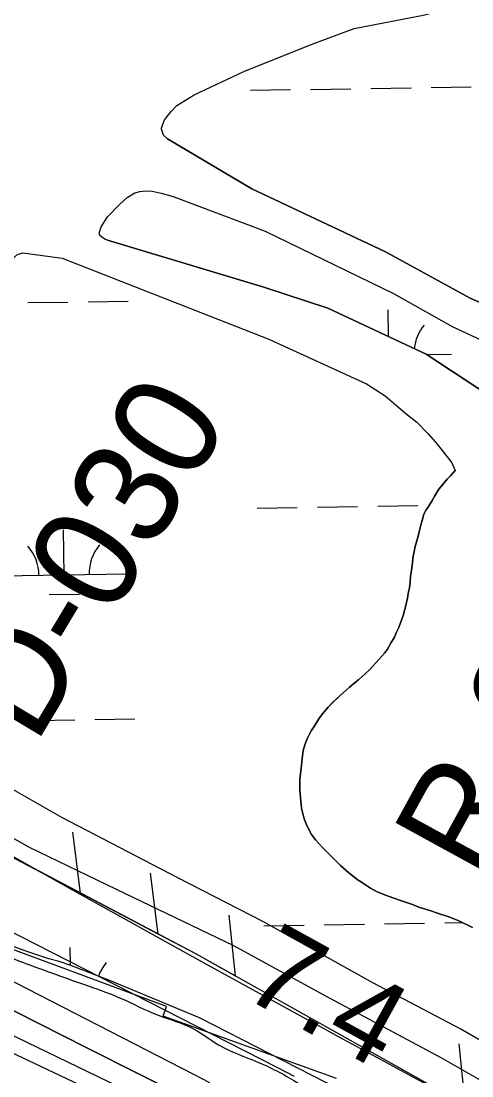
# Model space of a CAD drawing. Extents: x 3855477 to 3893699, y 299188 to 325115.
# Drawn here: x 3865019 to 3865378, y 315377 to 316217 of the extents above; entities that cross this region are included whole.
import ezdxf

# ---------------------------------------------------------------- set-up
doc = ezdxf.new("R2010")
doc.units = 0
for name, color, linetype in [('V-GRID-MAJR', 7, 'Continuous'), ('V-LEVE-TOET', 7, 'Continuous'), ('V-RIVR-EDGE', 7, 'Continuous'), ('V-RIVR-RANG', 7, 'Continuous'), ('V-RIVR-RANG-IDEN', 7, 'Continuous'), ('V-RRAP-FSHR', 7, 'Continuous'), ('V-RRAP-RVMT', 7, 'Continuous'), ('V-TOPO-DPTH', 7, 'Continuous'), ('V-TOPO-MINR', 7, 'Continuous'), ('V-TOPO-SHOR', 7, 'Continuous'), ('V-TOPO-WATR', 7, 'Continuous'), ('V-WETL-SWMP', 7, 'Continuous')]:
    doc.layers.add(name, color=color, linetype=linetype)

msp = doc.modelspace()

# ---------------------------------------------------------------- linework, layer by layer
at = {"layer": 'V-GRID-MAJR'}
msp.add_spline([(3865044.11, 304703.33), (3864995.66, 307731.42), (3864898.69, 313791.47), (3864801.73, 319851.51), (3864753.21, 322883.45)], degree=3, dxfattribs=at)
at = {"layer": 'V-LEVE-TOET'}
for points in [[(3865456.23, 315363.76), (3865368.76, 315414.02), (3865298.68, 315450.97), (3865211.6, 315499.64), (3865143.49, 315534.59), (3865051.23, 315582.51), (3864991.47, 315616.57)], [(3864941.99, 315605.93), (3865025.11, 315558.9), (3865094.43, 315525.54), (3865187.92, 315480.78), (3865261.15, 315440.61), (3865353.01, 315391.49), (3865428.99, 315348.11)]]:
    msp.add_lwpolyline(points, dxfattribs=at)
at = {"layer": 'V-RIVR-EDGE'}
msp.add_spline([(3862579.14, 316706.58), (3862618.94, 316682.57), (3862652.77, 316666.14), (3862683.04, 316656.5), (3862696.18, 316652.88), (3862701.35, 316646.89), (3862715.28, 316640.08), (3862730.01, 316634.47), (3862738.78, 316633.65), (3862748.32, 316626.05), (3862763.45, 316620.43), (3862771.01, 316614.84), (3862792.51, 316606.02), (3862806.84, 316598.81), (3862817.99, 316594.4), (3862834.31, 316586.78), (3862853.02, 316578.37), (3862861.77, 316570.77), (3862880.08, 316564.75), (3862890.05, 316564.73), (3862900.01, 316564.3), (3862907.58, 316561.49), (3862923.9, 316554.68), (3862944.6, 316544.66), (3862975.64, 316529.04), (3863008.68, 316511.03), (3863036.93, 316493.42), (3863051.26, 316484.22), (3863059.61, 316479.82), (3863073.14, 316469.42), (3863078.7, 316461.84), (3863091.04, 316455.43), (3863113.73, 316446.6), (3863137.23, 316440.57), (3863166.3, 316430.53), (3863183.42, 316425.71), (3863207.7, 316412.1), (3863228, 316399.69), (3863238.35, 316395.68), (3863252.68, 316390.47), (3863259.44, 316385.27), (3863266.6, 316378.08), (3863269.37, 316370.9), (3863279.32, 316363.3), (3863294.44, 316355.69), (3863309.17, 316346.89), (3863343, 316331.26), (3863355.34, 316322.06), (3863380.4, 316304.47), (3863423.37, 316277.26), (3863452.02, 316258.46), (3863472.72, 316247.65), (3863532.42, 316214.82), (3863576.2, 316192.79), (3863612.02, 316173.97), (3863662.97, 316147.94), (3863701.98, 316129.91), (3863762.09, 316101.46), (3863803.49, 316080.64), (3863847.67, 316056.62), (3863876.33, 316044.19), (3863896.63, 316031.79), (3863917.72, 316020.58), (3863971.85, 315991.35), (3864020.81, 315966.12), (3864054.23, 315946.51), (3864091.65, 315926.89), (3864114.73, 315913.68), (3864131.85, 315906.86), (3864146.97, 315897.66), (3864174.04, 315883.64), (3864183.18, 315874.06), (3864194.33, 315870.44), (3864207.47, 315866.82), (3864224.19, 315858.81), (3864239.32, 315850.4), (3864262.4, 315839.98), (3864273.56, 315837.17), (3864288.68, 315830.35), (3864303.82, 315827.93), (3864315.37, 315825.11), (3864338.47, 315817.08), (3864360.77, 315810.65), (3864391.41, 315792.24), (3864418.87, 315776.23), (3864435.97, 315762.24), (3864459.04, 315741.86), (3864510.37, 315709.85), (3864535.44, 315695.84), (3864548.97, 315685.44), (3864561.3, 315675.85), (3864568.85, 315666.66), (3864582.37, 315656.66), (3864595.1, 315647.07), (3864600.67, 315641.08), (3864607.02, 315633.09), (3864612.59, 315626.3), (3864620.15, 315622.69), (3864637.27, 315615.88), (3864659.57, 315609.05), (3864678.28, 315601.03), (3864697.4, 315595.4), (3864745.56, 315571.77), (3864769.85, 315563.74), (3864787.37, 315555.73), (3864811.24, 315540.52), (3864821.2, 315537.71), (3864833.16, 315537.68), (3864842.32, 315536.46), (3864849.48, 315531.26), (3864857.43, 315522.87), (3864872.16, 315516.86), (3864908, 315506.01), (3864925.13, 315500.39), (3864937.87, 315498.76), (3864948.62, 315491.56), (3864956.98, 315489.55), (3864964.15, 315487.54), (3865017.51, 315468.28), (3865068.47, 315449.82), (3865096.34, 315439.39), (3865128.59, 315424.96), (3865154.87, 315414.93), (3865175.96, 315401.73), (3865212.19, 315385.7), (3865243.63, 315368.48), (3865263.13, 315356.48), (3865277.85, 315348.07), (3865296.96, 315338.06), (3865316.47, 315331.24), (3865337.16, 315318.04), (3865369.39, 315298.43), (3865405.2, 315275.22), (3865431.87, 315259.61), (3865448.19, 315254), (3865473.66, 315238.39), (3865499.13, 315224.78), (3865515.06, 315217.96), (3865531.77, 315209.15), (3865549.68, 315199.54), (3865571.18, 315191.52), (3865609, 315173.09), (3865653.97, 315145.48), (3865693.76, 315123.07), (3865732.77, 315101.85), (3865776.94, 315077.43), (3865798.43, 315063.82), (3865826.69, 315046.62), (3865853.35, 315032.6), (3865883.2, 315017.39), (3865895.15, 315011.38), (3865904.29, 315003.78), (3865913.04, 314994.59), (3865919.8, 314990.19), (3865927.77, 314987.38), (3865939.71, 314983.37), (3865950.47, 314980.55), (3865961.62, 314976.54), (3865977.53, 314967.34), (3866028.88, 314942.9), (3866056.75, 314928.48), (3866076.64, 314915.28), (3866096.53, 314901.68), (3866120.41, 314888.47), (3866143.9, 314878.05), (3866161.41, 314867.25), (3866178.14, 314862.82), (3866201.24, 314856.79), (3866223.14, 314850.36), (3866245.83, 314837.55), (3866263.73, 314827.14), (3866282.84, 314818.72), (3866292.41, 314818.7), (3866300.78, 314818.28), (3866309.94, 314816.27), (3866326.66, 314808.65), (3866348.53, 314791.06), (3866360.08, 314786.25), (3866377.59, 314778.64), (3866387.55, 314775.02), (3866394.31, 314767.44), (3866401.87, 314762.24), (3866413.81, 314757.03), (3866423.36, 314751.42), (3866432.12, 314749.81), (3866437.69, 314746.21), (3866445.65, 314739.41), (3866454.4, 314732.22), (3866485.45, 314718.99), (3866510.53, 314708.56), (3866533.21, 314691.37), (3866541.97, 314691.35), (3866549.94, 314690.93), (3866556.31, 314686.53), (3866561.87, 314678.55), (3866573.8, 314670.15), (3866598.9, 314663.71), (3866631.14, 314649.28), (3866660.61, 314640.44), (3866694.86, 314628.4), (3866748.2, 314604.36), (3866780.45, 314591.52), (3866811.1, 314575.51), (3866846.93, 314561.47), (3866895.5, 314539.03), (3866932.13, 314524.59), (3866954.81, 314513.38), (3866988.26, 314500.54), (3867018.51, 314486.52), (3867041.2, 314475.3), (3867068.66, 314458.5), (3867097.31, 314440.09), (3867123.99, 314432.46), (3867147.11, 314433.2), (3867169.41, 314427.96), (3867197.28, 314417.13), (3867215.2, 314410.71), (3867238.69, 314401.49), (3867251.43, 314396.27), (3867258.61, 314395.86), (3867271.36, 314397.42), (3867288.1, 314397.78), (3867302.45, 314396.15), (3867345.46, 314385.28), (3867427.5, 314359.57), (3867438.25, 314357.95), (3867445.03, 314357.93), (3867453.42, 314369.47), (3867458.24, 314381.41), (3867462.26, 314395.75), (3867462.28, 314404.12), (3867460.7, 314411.7), (3867457.12, 314414.1), (3867450.75, 314416.11), (3867442.78, 314416.52), (3867438.8, 314420.12), (3867443.19, 314422.1), (3867451.58, 314428.06), (3867458.77, 314437.21), (3867459.58, 314442.79), (3867460, 314450.75), (3867463.6, 314455.13), (3867470.8, 314463.88), (3867472, 314469.46), (3867472.42, 314477.03), (3867471.64, 314485), (3867465.71, 314504.54), (3867463.75, 314514.51), (3867463.37, 314524.48), (3867464.21, 314541.21), (3867469.07, 314571.09), (3867474.67, 314579.84), (3867478.26, 314581.43), (3867485.04, 314582.61), (3867525.27, 314574.94), (3867536.02, 314568.93), (3867545.17, 314565.72), (3867555.14, 314566.49), (3867569.88, 314566.06), (3867581.03, 314559.65), (3867584.99, 314552.07), (3867591.75, 314543.69), (3867611.65, 314532.88), (3867627.95, 314518.09), (3867650.21, 314493.33), (3867659.75, 314484.93), (3867663.31, 314472.97), (3867663.27, 314455.43), (3867660.06, 314447.47), (3867647.3, 314446.31), (3867632.15, 314444.75), (3867612.61, 314438.42), (3867582.29, 314425.34)], degree=3, dxfattribs=at)
at = {"layer": 'V-RRAP-FSHR'}
for p, q in [((3865065.88, 315522.42), (3865059.76, 315570.87)), ((3865127.8, 315489.78), (3865121.68, 315538.23)), ((3865189.29, 315456.34), (3865184.4, 315504.93)), ((3865372.51, 315353.73), (3865367.62, 315402.31))]:
    msp.add_line(p, q, dxfattribs=at)
for points in [[(3866239.63, 314897.55), (3865860.02, 315098.53), (3865598.19, 315227.33), (3865158.25, 315473.73), (3864855.09, 315633.54), (3864567.38, 315789.95), (3864528.58, 315815.31), (3864457.84, 315882.7), (3864401.05, 315915.47), (3864176.19, 316006.97), (3864115.77, 316040.85), (3863978.28, 316124.08), (3863948.79, 316149.77), (3863903.03, 316175.01), (3863827.73, 316197.12), (3863791.61, 316214.71)], [(3865065.88, 315522.42), (3865003.96, 315555.07), (3864942.04, 315587.71)], [(3865127.8, 315489.78), (3865065.88, 315522.42)], [(3865189.29, 315456.34), (3865158.25, 315473.73), (3865127.8, 315489.78)]]:
    msp.add_lwpolyline(points, dxfattribs=at)
at = {"layer": 'V-RRAP-RVMT'}
for p, q in [((3865134.4, 315432.2), (3864998.01, 315482.75)), ((3865131.71, 315424.37), (3865134.4, 315432.2)), ((3865269.75, 315374.72), (3865131.71, 315424.37))]:
    msp.add_line(p, q, dxfattribs=at)
at = {"layer": 'V-TOPO-DPTH'}
for points in [[(3865236.26, 315376.42), (3865222.45, 315383.52), (3864570.14, 315716.34), (3864548.92, 315727.14), (3864527.68, 315737.9), (3864506.42, 315748.6), (3864485.13, 315759.28), (3864463.83, 315769.92), (3864442.53, 315780.55), (3864421.22, 315791.16), (3864399.9, 315801.76)], [(3864385.36, 315743.26), (3864413.79, 315728.8), (3864442.27, 315714.42), (3864470.78, 315700.1), (3864764.08, 315553.31), (3864840.82, 315514.87), (3864917.53, 315476.39), (3864994.22, 315437.85), (3865070.89, 315399.27), (3865155.35, 315356.72)], [(3864385.36, 315743.26), (3864413.79, 315728.8), (3864442.27, 315714.42), (3864470.78, 315700.1), (3864764.08, 315553.31), (3864840.82, 315514.87), (3864917.53, 315476.39), (3864994.22, 315437.85), (3865070.89, 315399.27), (3865155.35, 315356.72)], [(3865165.07, 315322.51), (3864584.96, 315596.95), (3864552.71, 315612.21), (3864520.46, 315627.47), (3864488.21, 315642.74), (3864455.96, 315658.02), (3864400.19, 315684.43)], [(3865165.07, 315322.51), (3864584.96, 315596.95), (3864552.71, 315612.21), (3864520.46, 315627.47), (3864488.21, 315642.74), (3864455.96, 315658.02), (3864400.19, 315684.43)]]:
    msp.add_lwpolyline(points, dxfattribs=at)
at = {"layer": 'V-TOPO-MINR'}
for points in [[(3865668.21, 315192.66), (3865293.13, 315396.23), (3865282.22, 315402.16), (3865271.31, 315408.1), (3865260.41, 315414.06), (3865249.52, 315420.03), (3865164.89, 315466.49), (3865111.76, 315495.83), (3865058.73, 315525.34), (3865005.84, 315555.11), (3864953.06, 315585.05), (3864551.32, 315814.27), (3864517, 315833.56), (3864482.51, 315852.55), (3864447.78, 315871.09), (3864412.89, 315889.33), (3863957.17, 316123.81)], [(3865169.06, 315371.27), (3865156.26, 315377.88), (3864483.66, 315723.57), (3864455.35, 315738.1), (3864427.02, 315752.6), (3864398.67, 315767.07)], [(3865155.35, 315356.72), (3865070.89, 315399.27), (3864994.22, 315437.85), (3864917.53, 315476.39), (3864840.82, 315514.87), (3864764.08, 315553.31), (3864470.78, 315700.1), (3864442.27, 315714.42), (3864413.79, 315728.8), (3864385.36, 315743.26)], [(3865160.69, 315337.17), (3864635.79, 315590.92), (3864596.56, 315609.88), (3864557.33, 315628.84), (3864518.1, 315647.79), (3864478.86, 315666.74), (3864436.33, 315687.29), (3864418.4, 315696.04), (3864400.51, 315704.89)], [(3865165.07, 315322.51), (3864584.96, 315596.95), (3864552.71, 315612.21), (3864520.46, 315627.47), (3864488.21, 315642.74), (3864455.96, 315658.02), (3864400.19, 315684.43)]]:
    msp.add_lwpolyline(points, dxfattribs=at)
at = {"layer": 'V-TOPO-SHOR'}
for points in [[(3865196, 316176.51), (3865249.62, 316198.18), (3865283.95, 316210.81), (3865338.75, 316221.36), (3865425.27, 316243.41), (3865444.1, 316249.42), (3865454.53, 316253.64), (3865461.05, 316256.17), (3865467.43, 316259.28), (3865484.56, 316268.63), (3865547.42, 316304.78)], [(3865135.21, 316123.01), (3865132.06, 316125.98), (3865130.58, 316130.57), (3865130.46, 316131.34), (3865131.25, 316133.88), (3865132.56, 316137.56), (3865135.01, 316140.84), (3865138.11, 316144.63), (3865142.62, 316149.42), (3865156.58, 316158.07), (3865196, 316176.51)], [(3865135.21, 316123.01), (3865202.29, 316083.1), (3865308.75, 316033.1), (3865376.37, 315995.98)], [(3865087.51, 316042.26), (3865085.36, 316043.05), (3865082.57, 316044.86), (3865081.31, 316046.14), (3865081.07, 316047.29), (3865081.08, 316048.57), (3865082.53, 316052.88), (3865087.45, 316060.85), (3865097.1, 316070.56), (3865103.15, 316076.35), (3865109.17, 316079.98), (3865113.26, 316081.09), (3865118.1, 316081.67), (3865123.06, 316081.37), (3865130.31, 316079.77), (3865139.83, 316077.12), (3865213.15, 316049.37), (3865315.15, 315999.92), (3865361.87, 315973.59)], [(3865087.51, 316042.26), (3865211.93, 316004.93), (3865262.82, 315988.23), (3865341.27, 315951.51)], [(3864902.55, 315987.5), (3864909.54, 315985.9), (3864923.17, 315986.27), (3864928.52, 315986.34), (3864936.04, 315986.9), (3864943.06, 315988.36), (3864953.52, 315990.79), (3864962.72, 315993.25), (3864972.56, 315996.33), (3864978.56, 315998.18), (3864986.23, 316001.28), (3864993.53, 316004.77), (3864998.27, 316007.65), (3865001.49, 316010.93), (3865004.59, 316015.23), (3865007.44, 316019.91), (3865009.9, 316024.21), (3865013.39, 316028.76), (3865015.31, 316030.52), (3865016.72, 316031.27), (3865020.04, 316032.13), (3865051.46, 316027.99), (3865215.83, 315963.38)], [(3865376.37, 315995.98), (3865447.26, 315964.8), (3865483.19, 315949.78), (3865501.75, 315945.64), (3865513.01, 315944.58), (3865521.65, 315943.74), (3865532.91, 315942.68), (3865548.8, 315941.55)], [(3865361.87, 315973.59), (3865419.47, 315946.87), (3865431.05, 315939.24), (3865438.52, 315934.46), (3865445.6, 315929.69), (3865452.87, 315923.79), (3865459.58, 315918.27), (3865466.47, 315912.19), (3865475.84, 315907.14)], [(3865215.83, 315963.38), (3865293.82, 315928), (3865308.57, 315918.26), (3865317.88, 315910.27), (3865325.15, 315904.37), (3865333.72, 315897.33), (3865342.83, 315888.22), (3865348.78, 315881.58), (3865354.9, 315873.62), (3865361.57, 315864.91), (3865364.44, 315858.99)], [(3865341.27, 315951.51), (3865391.66, 315918.3), (3865406.27, 315913.45), (3865416.19, 315909.96), (3865427.25, 315906.47), (3865438.48, 315902.78), (3865449.73, 315899.85), (3865454.61, 315899.79)], [(3865378.11, 315495.11), (3865367.16, 315500.37), (3865360.19, 315503.16), (3865350.36, 315506.55), (3865344.09, 315508.47), (3865335.4, 315511.28), (3865330.28, 315513.33), (3865322.45, 315515.98), (3865314.76, 315518.78), (3865309.63, 315520.55), (3865302.09, 315523.48), (3865296.97, 315526.39), (3865289.73, 315531.04), (3865287.18, 315532.78), (3865279.66, 315538.58), (3865273.01, 315544.51), (3865268.9, 315548.41), (3865262.96, 315554.47), (3865258.86, 315558.52), (3865253.21, 315564.86), (3865249.97, 315569.18), (3865246.18, 315576.23), (3865244.09, 315581.68), (3865242.04, 315590.13), (3865241.38, 315595.57), (3865240.61, 315604.44), (3865240.7, 315613.15), (3865241.82, 315624.29), (3865242.44, 315629.72), (3865243.22, 315635.99), (3865244.7, 315640.41), (3865246.46, 315645.25), (3865249.68, 315651.65), (3865252.14, 315655.2), (3865255.63, 315661.31), (3865258.68, 315665.28), (3865263.3, 315670.52), (3865266.77, 315674.05), (3865272.11, 315679.15), (3865275.43, 315682.11), (3865280.19, 315686.35), (3865283.51, 315689.32), (3865287.25, 315692.28), (3865292.88, 315697.22), (3865296.34, 315700.33), (3865300.97, 315705.57), (3865304, 315708.83), (3865308.05, 315713.5), (3865310.37, 315716.77), (3865313.43, 315721.88), (3865315.9, 315726.29), (3865317.37, 315729.56), (3865319.41, 315733.82), (3865320.88, 315737.67), (3865322.94, 315743.51), (3865325.16, 315751.35), (3865326.37, 315757.19), (3865326.98, 315761.04), (3865327.88, 315765.47), (3865328.36, 315770.04), (3865328.83, 315774.46), (3865329.46, 315779.6), (3865330.23, 315785.16), (3865330.7, 315789.16), (3865331.75, 315794.3), (3865332.51, 315798.29), (3865334.74, 315806.55), (3865335.63, 315810.12), (3865336.98, 315815.39), (3865338.01, 315818.96), (3865339.35, 315824.23), (3865341.24, 315827.5), (3865342.99, 315830.2), (3865346.04, 315835.02), (3865348.08, 315838.72), (3865351.42, 315843.97), (3865354.17, 315847.37), (3865358.07, 315851.91), (3865360.53, 315854.74), (3865364.44, 315858.99)]]:
    msp.add_lwpolyline(points, dxfattribs=at)
at = {"layer": 'V-TOPO-WATR'}
msp.add_lwpolyline([(3865236.26, 315376.42), (3865222.45, 315383.52), (3864570.14, 315716.34), (3864548.92, 315727.14), (3864527.68, 315737.9), (3864506.42, 315748.6), (3864485.13, 315759.28), (3864463.83, 315769.92), (3864442.53, 315780.55), (3864421.22, 315791.16), (3864399.9, 315801.76)], dxfattribs=at)
at = {"layer": 'V-WETL-SWMP'}
for p, q in [((3865201.22, 316161.6), (3865233.21, 316162.12)), ((3865249.21, 316162.38), (3865281.2, 316162.9)), ((3865297.2, 316163.16), (3865329.2, 316163.68)), ((3865345.2, 316163.94), (3865377.19, 316164.46)), ((3865023.94, 315992.53), (3865055.94, 315993.05)), ((3865071.94, 315993.31), (3865103.93, 315993.83)), ((3865311.27, 315965.56), (3865310.92, 315986.76)), ((3865341.67, 315951.25), (3865361.5, 315951.58)), ((3865206.63, 315828.98), (3865238.63, 315829.51)), ((3865254.63, 315829.77), (3865286.62, 315830.29)), ((3865302.62, 315830.55), (3865334.62, 315831.07)), ((3865052.89, 315775.73), (3865052.3, 315811.73)), ((3865002.89, 315774.92), (3865102.88, 315776.55)), ((3865041.14, 315760.11), (3865065.14, 315760.5)), ((3865077.36, 315660.68), (3865109.35, 315661.2)), ((3865029.36, 315659.9), (3865061.36, 315660.42)), ((3865212.05, 315496.35), (3865244.05, 315496.88)), ((3865260.05, 315497.14), (3865292.04, 315497.66)), ((3865308.04, 315497.92), (3865340.03, 315498.44)), ((3865356.03, 315498.7), (3865370.17, 315498.93)), ((3865057.95, 315464.8), (3865057.72, 315479.1))]:
    msp.add_line(p, q, dxfattribs=at)
for points in [[(3865548.8, 315941.55), (3865532.91, 315942.68), (3865521.65, 315943.74), (3865513.01, 315944.58), (3865501.75, 315945.64), (3865483.19, 315949.78), (3865447.26, 315964.8), (3865376.37, 315995.98), (3865308.75, 316033.1), (3865202.29, 316083.1), (3865135.21, 316123.01), (3865132.06, 316125.98), (3865130.58, 316130.57), (3865130.46, 316131.34), (3865131.25, 316133.88), (3865132.56, 316137.56), (3865135.01, 316140.84), (3865138.11, 316144.63), (3865142.62, 316149.42), (3865156.58, 316158.07), (3865196, 316176.51), (3865249.62, 316198.18), (3865283.95, 316210.81), (3865338.75, 316221.36)], [(3865391.66, 315918.3), (3865341.27, 315951.51), (3865262.82, 315988.24), (3865211.93, 316004.93), (3865087.51, 316042.26), (3865085.36, 316043.04), (3865082.57, 316044.86), (3865081.31, 316046.14), (3865081.07, 316047.29), (3865081.08, 316048.57), (3865082.53, 316052.88), (3865087.45, 316060.85), (3865097.1, 316070.56), (3865103.15, 316076.35), (3865109.17, 316079.98), (3865113.26, 316081.09), (3865118.1, 316081.67), (3865123.06, 316081.37), (3865130.31, 316079.77), (3865139.83, 316077.12), (3865213.15, 316049.37), (3865315.15, 315999.92), (3865361.87, 315973.59), (3865419.48, 315946.87)], [(3865016.72, 316031.27), (3865020.04, 316032.13), (3865051.46, 316027.99), (3865215.83, 315963.38), (3865293.82, 315928), (3865308.57, 315918.26), (3865317.88, 315910.27), (3865325.15, 315904.37), (3865333.72, 315897.33), (3865342.83, 315888.22), (3865348.78, 315881.58), (3865354.9, 315873.62), (3865361.57, 315864.91), (3865364.44, 315858.99), (3865360.53, 315854.74), (3865358.07, 315851.91), (3865354.17, 315847.37), (3865351.42, 315843.97), (3865348.08, 315838.72), (3865346.04, 315835.02), (3865342.99, 315830.2), (3865341.24, 315827.5), (3865339.35, 315824.23), (3865338.01, 315818.96), (3865336.97, 315815.39), (3865335.63, 315810.12), (3865334.74, 315806.55), (3865332.51, 315798.29), (3865331.75, 315794.29), (3865330.7, 315789.16), (3865330.23, 315785.16), (3865329.46, 315779.6), (3865328.83, 315774.46), (3865328.36, 315770.03), (3865327.88, 315765.47), (3865326.98, 315761.04), (3865326.37, 315757.19), (3865325.16, 315751.34), (3865322.94, 315743.51), (3865320.88, 315737.67), (3865319.41, 315733.82), (3865317.37, 315729.56), (3865315.9, 315726.29), (3865313.43, 315721.88), (3865310.37, 315716.77), (3865308.05, 315713.5), (3865304, 315708.83), (3865300.97, 315705.57), (3865296.34, 315700.33), (3865292.88, 315697.23), (3865287.25, 315692.28), (3865283.51, 315689.32), (3865280.19, 315686.35), (3865275.43, 315682.11), (3865272.11, 315679.15), (3865266.77, 315674.06), (3865263.3, 315670.52), (3865258.68, 315665.28)], [(3865258.68, 315665.28), (3865255.63, 315661.31), (3865252.14, 315655.2), (3865249.67, 315651.65), (3865246.46, 315645.25), (3865244.7, 315640.41), (3865243.22, 315636), (3865242.44, 315629.72), (3865241.82, 315624.29), (3865240.7, 315613.16), (3865240.61, 315604.44), (3865241.38, 315595.57), (3865242.04, 315590.13), (3865244.09, 315581.68), (3865246.18, 315576.23), (3865249.96, 315569.18), (3865253.21, 315564.86), (3865258.86, 315558.52), (3865262.96, 315554.47), (3865268.9, 315548.41), (3865273.01, 315544.51), (3865279.66, 315538.58), (3865287.18, 315532.78), (3865289.73, 315531.04), (3865296.97, 315526.39), (3865302.09, 315523.48), (3865309.63, 315520.55), (3865314.76, 315518.78), (3865322.45, 315515.98), (3865330.28, 315513.33), (3865335.41, 315511.28), (3865344.09, 315508.47), (3865350.36, 315506.55), (3865360.19, 315503.16), (3865367.16, 315500.37), (3865378.11, 315495.11)], [(3865048.94, 315467.85), (3865040.71, 315470.05), (3865031.91, 315473.02), (3865024.07, 315475.6), (3864977.42, 315492.78)], [(3865272.64, 315365.74), (3865160.76, 315423.13), (3865089.85, 315452.46), (3865058.31, 315464.69), (3865048.94, 315467.85)]]:
    msp.add_lwpolyline(points, dxfattribs=at)
for centre, start, end in [((3865366.74, 315952.14), 140.16154, 173.71802), ((3864997.64, 315775.31), 0.16154, 41.7052), ((3865108.12, 315777.11), 140.16154, 181.70519), ((3865113.53, 315444.48), 140.16154, 160.62776)]:
    msp.add_arc(centre, 35.25, start, end, dxfattribs=at)

# ---------------------------------------------------------------- texts
at = {"layer": 'V-RIVR-RANG'}
msp.add_text('7.4', height=67, rotation=331.15833, dxfattribs=at).set_placement((3865192.21, 315441.75))
at = {"layer": 'V-RIVR-RANG-IDEN'}
for s, rotation, p in [('D-030', 59.04333, (3865030.02, 315639.7)), ('R-23.2', 61.29541, (3865385.33, 315530.54))]:
    msp.add_text(s, height=83, rotation=rotation, dxfattribs=at).set_placement(p)

doc.saveas('drawing.dxf')
